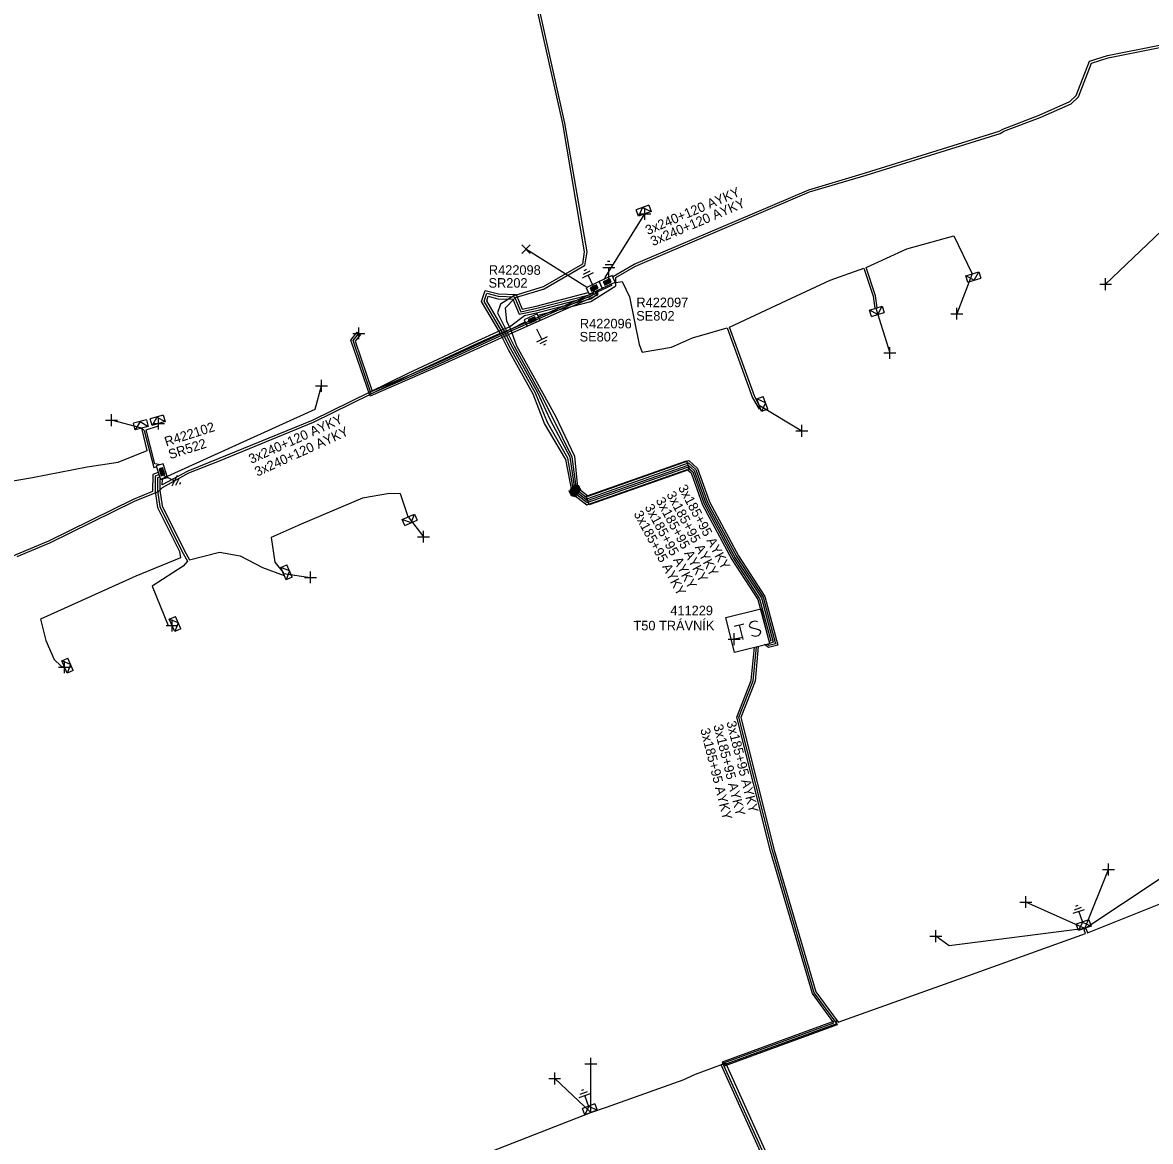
# Model space of a CAD drawing. Extents: x -540466 to -537383, y -1184038 to -1179972.
# Drawn here: x -538711.4 to -538593.3, y -1180504.7 to -1180387.6 of the extents above; entities that cross this region are included whole.
import ezdxf

# ---------------------------------------------------------------- set-up
doc = ezdxf.new("R2010")
doc.units = 0
for name, color, linetype in [('Vrstva 1', 7, 'Continuous'), ('Vrstva 14', 7, 'Continuous'), ('Vrstva 15', 7, 'Continuous'), ('Vrstva 19', 7, 'Continuous'), ('Vrstva 20', 7, 'Continuous'), ('Vrstva 25', 7, 'Continuous'), ('Vrstva 26', 7, 'Continuous'), ('Vrstva 27', 7, 'Continuous'), ('Vrstva 28', 7, 'Continuous'), ('Vrstva 29', 7, 'Continuous'), ('Vrstva 30', 7, 'Continuous'), ('Vrstva 31', 7, 'Continuous'), ('Vrstva 34', 7, 'Continuous'), ('Vrstva 4', 7, 'Continuous'), ('Vrstva 5', 7, 'Continuous'), ('Vrstva 52', 7, 'Continuous'), ('Vrstva 59', 7, 'Continuous'), ('Vrstva 6', 7, 'Continuous'), ('Vrstva 8', 7, 'Continuous'), ('Vrstva 9', 7, 'Continuous')]:
    doc.layers.add(name, color=color, linetype=linetype)

# ---------------------------------------------------------------- blocks, each defined once
blk = doc.blocks.new('NN870')
at = {"layer": 'Vrstva 4'}
for points in [[(0, -0.25), (0.5, 0), (0, 0.25), (-0.5, 0), (0, -0.25)], [(0.37, 0), (0, 0.19), (-0.36, 0), (0, -0.19), (0.37, 0)], [(0.24, 0), (0, 0.12), (-0.25, 0), (0, -0.12), (0.24, 0)], [(0.12, 0), (0, 0.06), (-0.13, 0), (0, -0.06), (0.12, 0)]]:
    blk.add_lwpolyline(points, dxfattribs=at)
blk = doc.blocks.new('NN800')
at = {"layer": 'Vrstva 1'}
for points in [[(-0.44, 0.44), (0.44, -0.44)], [(-0.44, -0.44), (0.44, 0.44)]]:
    blk.add_lwpolyline(points, dxfattribs=at)
blk = doc.blocks.new('NN620')
at = {"layer": 'Vrstva 8'}
for points in [[(0.75, 0), (-0.75, 0)], [(-0.75, 0), (-0.75, -0.75)], [(0.75, -0.75), (0.75, 0)], [(-0.75, -0.75), (0.75, -0.75)], [(0.37, -0.18), (-0.38, -0.18)], [(-0.38, -0.18), (-0.38, -0.56)], [(-0.38, -0.56), (0.37, -0.56)], [(0.32, -0.23), (-0.33, -0.23)], [(-0.33, -0.23), (-0.33, -0.51)], [(-0.33, -0.51), (0.32, -0.51)], [(0.27, -0.27), (-0.28, -0.27)], [(-0.28, -0.27), (-0.28, -0.46)], [(-0.28, -0.46), (0.27, -0.46)], [(0.23, -0.32), (-0.23, -0.32)], [(-0.23, -0.32), (-0.23, -0.42)], [(-0.23, -0.42), (0.23, -0.42)], [(-0.19, -0.37), (0.19, -0.37)], [(0.23, -0.42), (0.23, -0.32)], [(0.27, -0.46), (0.27, -0.27)], [(0.32, -0.51), (0.32, -0.23)], [(0.37, -0.56), (0.37, -0.18)]]:
    blk.add_lwpolyline(points, dxfattribs=at)
blk = doc.blocks.new('NN630')
at = {"layer": 'Vrstva 9'}
for points in [[(0, -0.7), (-0.7, 0)], [(-0.7, -0.7), (-0.7, 0), (0.7, 0), (0.7, -0.7)], [(-0.7, -0.7), (0.7, -0.7)], [(0, -0.7), (0.7, 0)]]:
    blk.add_lwpolyline(points, dxfattribs=at)
blk = doc.blocks.new('NN810')
at = {"layer": 'Vrstva 14'}
for points in [[(0, -0.64), (0, -1.89)], [(0.63, -1.89), (-0.62, -1.89)], [(0.39, -2.2), (-0.4, -2.2)], [(0, -2.52), (-0.12, -2.52)], [(0.14, -2.52), (0, -2.52)]]:
    blk.add_lwpolyline(points, dxfattribs=at)
blk = doc.blocks.new('NN640')
at = {"layer": 'Vrstva 6'}
for points in [[(-1.89, 1.89), (1.89, 1.89)], [(-1.89, -1.89), (-1.89, 1.89)], [(1.89, 1.89), (1.89, -1.89)], [(-1.26, 0.79), (-0.22, 0.79)], [(-0.73, 0.79), (-0.73, -0.79)], [(1.2, 0.66), (0.94, 0.79), (0.66, 0.79), (0.41, 0.66), (0.28, 0.47), (0.28, 0.41), (0.41, 0.22), (1.13, -0.16), (1.26, -0.32), (1.26, -0.47), (1.13, -0.66), (0.91, -0.79), (0.63, -0.79), (0.5, -0.73), (0.28, -0.6)], [(1.89, -1.89), (-1.89, -1.89)]]:
    blk.add_lwpolyline(points, dxfattribs=at)

msp = doc.modelspace()

# ---------------------------------------------------------------- linework, layer by layer
at = {"layer": 'Vrstva 20'}
for points in [[(-538676.01, -1180420.27), (-538676.56, -1180420.94), (-538674.76, -1180426.19), (-538667.7, -1180423.11), (-538660.25, -1180419.71), (-538651.59, -1180415.89), (-538651.58, -1180415.72), (-538651.18, -1180415.73), (-538651.19, -1180416.15), (-538660.09, -1180420.07), (-538667.54, -1180423.47), (-538675, -1180426.73), (-538677.01, -1180420.86), (-538676.33, -1180420.02)], [(-538652.05, -1180438.1), (-538652.37, -1180437.18), (-538641.85, -1180433.48), (-538641.53, -1180434.39)], [(-538638.09, -1180496.38), (-538626.24, -1180492.06), (-538626.07, -1180492.53), (-538637.92, -1180496.84)], [(-538638.24, -1180496.71), (-538637.78, -1180496.51), (-538633.35, -1180506.3), (-538633.81, -1180506.5)]]:
    msp.add_lwpolyline(points, close=True, dxfattribs=at)
at = {"layer": 'Vrstva 5'}
for points in [[(-538664.89, -1180347.37), (-538664.95, -1180348.12), (-538664.6, -1180349.19), (-538664.13, -1180352), (-538661.85, -1180364.43), (-538659.18, -1180377.75), (-538654.62, -1180398.13), (-538652.3, -1180411.59), (-538652.54, -1180413.07), (-538656.75, -1180415.52), (-538659.8, -1180416.43), (-538660.84, -1180417.51), (-538660.72, -1180418.88), (-538660.33, -1180419.61), (-538659.67, -1180421.45), (-538656.89, -1180426.4), (-538655.57, -1180428.81), (-538653.57, -1180433.01), (-538653.28, -1180436.29)], [(-538659.42, -1180377.81), (-538654.86, -1180398.17), (-538652.56, -1180411.59), (-538652.76, -1180412.91), (-538656.85, -1180415.28), (-538659.94, -1180416.21), (-538661.33, -1180417.08), (-538661.65, -1180418), (-538659.9, -1180421.48), (-538657.11, -1180426.53), (-538655.81, -1180429.07), (-538653.85, -1180433.05), (-538653.41, -1180436.45)], [(-538657.39, -1180418.25), (-538651.87, -1180416.81), (-538649.26, -1180415.18), (-538649.26, -1180414.3), (-538647.21, -1180413.11), (-538636.48, -1180408.54), (-538628.98, -1180405.34), (-538623.03, -1180403.59), (-538609.03, -1180399.21), (-538608.62, -1180398.98), (-538604.84, -1180397.53), (-538601.59, -1180396.1), (-538600.82, -1180395.38), (-538599.46, -1180391.86), (-538597.71, -1180391.29), (-538592.29, -1180390.22)], [(-538649.52, -1180414.37), (-538649.51, -1180414.16), (-538647.33, -1180412.89), (-538636.58, -1180408.31), (-538629.06, -1180405.1), (-538623.11, -1180403.35), (-538609.13, -1180398.97), (-538608.72, -1180398.76), (-538604.94, -1180397.29), (-538601.73, -1180395.88), (-538601.04, -1180395.24), (-538599.66, -1180391.66), (-538597.77, -1180391.05), (-538592.33, -1180389.98), (-538589.96, -1180389.57), (-538587.46, -1180391.08), (-538585.09, -1180392.41), (-538584.5, -1180392.06), (-538584.5, -1180392.03)], [(-538649.48, -1180414.84), (-538648.58, -1180414.71), (-538647.83, -1180416.31), (-538646.82, -1180421.31), (-538646.49, -1180422.12), (-538643.43, -1180421.6), (-538641.23, -1180420.62), (-538637.6, -1180419.57), (-538634.94, -1180426.89), (-538634.24, -1180428.07), (-538634.25, -1180427.66), (-538634.72, -1180426.79), (-538637.37, -1180419.48), (-538630.85, -1180416.46), (-538626.81, -1180414.57), (-538623.29, -1180413.33), (-538622.32, -1180416.26), (-538622.14, -1180417.55), (-538622.03, -1180417.51), (-538621.9, -1180417.47), (-538622.08, -1180416.2), (-538623.06, -1180413.24), (-538618.78, -1180411.29), (-538613.86, -1180409.92), (-538611.93, -1180413.92)], [(-538651.17, -1180415.62), (-538651.1, -1180415.77), (-538649.68, -1180415.1), (-538649.72, -1180414.95)], [(-538651.3, -1180415.68), (-538651.25, -1180416.09), (-538651.89, -1180416.56), (-538657.42, -1180418), (-538658.83, -1180418.32), (-538660.38, -1180419.5), (-538661.25, -1180419.81), (-538664.16, -1180421.13), (-538671.03, -1180424.34), (-538681.07, -1180429.25), (-538690.89, -1180433.29), (-538694.09, -1180434.55), (-538696.75, -1180436.01), (-538696.74, -1180435.42)], [(-538653.78, -1180436.93), (-538654.49, -1180433.34), (-538656.74, -1180429.58), (-538657.91, -1180426.51), (-538660.49, -1180421.86), (-538661.42, -1180420.05), (-538663.31, -1180416.79), (-538662.93, -1180415.64), (-538661.53, -1180416.01), (-538659.7, -1180416.08), (-538659.06, -1180417.61), (-538657.61, -1180417.28), (-538652.17, -1180415.86)], [(-538653.65, -1180436.77), (-538654.27, -1180433.22), (-538656.43, -1180429.47), (-538657.68, -1180426.41), (-538660.28, -1180421.74), (-538661.2, -1180419.93), (-538663.04, -1180416.76), (-538662.77, -1180415.94), (-538661.57, -1180416.26), (-538659.87, -1180416.32), (-538659.22, -1180417.87), (-538657.54, -1180417.52), (-538652.06, -1180416.09)], [(-538653.53, -1180436.61), (-538654.05, -1180433.1), (-538656.11, -1180429.24), (-538657.45, -1180426.31), (-538660.06, -1180421.66), (-538660.98, -1180419.81), (-538662.77, -1180416.73), (-538662.61, -1180416.24), (-538661.61, -1180416.51), (-538660.04, -1180416.56), (-538659.38, -1180418.13), (-538657.48, -1180417.76), (-538652, -1180416.33), (-538651.56, -1180416.01), (-538651.59, -1180415.82)], [(-538658.77, -1180418.97), (-538660.28, -1180419.73), (-538661.15, -1180420.05), (-538664.06, -1180421.35), (-538670.93, -1180424.56), (-538680.96, -1180429.48), (-538690.79, -1180433.53), (-538693.99, -1180434.77), (-538696.78, -1180436.31), (-538697.19, -1180436.72), (-538699.7, -1180437.75), (-538708.56, -1180442.1), (-538711.97, -1180443.53)], [(-538742.21, -1180447.22), (-538742.07, -1180447.17), (-538741.39, -1180449.47), (-538739.95, -1180455.21), (-538731.19, -1180451.48), (-538725.68, -1180449.02), (-538726.34, -1180445.19), (-538726.61, -1180443.02), (-538727.39, -1180442.4), (-538727.3, -1180442.36), (-538727.08, -1180442.32), (-538726.49, -1180442.79), (-538723.38, -1180441.7), (-538721.49, -1180440.61), (-538716.9, -1180438.48), (-538715.2, -1180437.47), (-538715.43, -1180436.33), (-538715.47, -1180436.09), (-538710.35, -1180435.23), (-538704.62, -1180434.1), (-538701.36, -1180433.63), (-538698.32, -1180432.39), (-538698.9, -1180430.05)], [(-538698.9, -1180430.05), (-538698.64, -1180430.32), (-538697.62, -1180434.17), (-538697.35, -1180434.11)], [(-538653.65, -1180436.77), (-538652.26, -1180437.85), (-538641.74, -1180434.15), (-538641.21, -1180434.62), (-538640.01, -1180438), (-538636.94, -1180443.72), (-538634.2, -1180447.91), (-538633.01, -1180452.34), (-538633.21, -1180452.4)], [(-538653.53, -1180436.61), (-538652.22, -1180437.63), (-538641.69, -1180433.92), (-538641.04, -1180434.51), (-538639.83, -1180437.92), (-538636.77, -1180443.62), (-538634.01, -1180447.83), (-538632.77, -1180452.48), (-538633.16, -1180452.59)], [(-538653.41, -1180436.45), (-538652.18, -1180437.41), (-538641.64, -1180433.69), (-538640.87, -1180434.4), (-538639.65, -1180437.84), (-538636.6, -1180443.52), (-538633.82, -1180447.75), (-538632.53, -1180452.62), (-538633.23, -1180452.82), (-538633.45, -1180452.67)], [(-538653.28, -1180436.29), (-538652.15, -1180437.18), (-538641.6, -1180433.46), (-538640.7, -1180434.28), (-538639.46, -1180437.76), (-538636.43, -1180443.42), (-538633.64, -1180447.67), (-538632.28, -1180452.76), (-538633.27, -1180453.03), (-538633.69, -1180452.72)], [(-538697.19, -1180434.7), (-538697.74, -1180434.92), (-538697.76, -1180436.68), (-538699.8, -1180437.53), (-538708.66, -1180441.88), (-538712.07, -1180443.31), (-538721.91, -1180447.98), (-538724.77, -1180448.98), (-538725.59, -1180449.25), (-538731.09, -1180451.71), (-538740, -1180455.5), (-538741.67, -1180456.45), (-538748.28, -1180459.23), (-538751.36, -1180460.84), (-538760.1, -1180464.72), (-538760.72, -1180465.06), (-538760.74, -1180465)], [(-538696.96, -1180435.42), (-538696.99, -1180435.43), (-538697.01, -1180436.57), (-538696.76, -1180438.19), (-538694.43, -1180442.92), (-538693.91, -1180443.84), (-538690.75, -1180443.03), (-538688.59, -1180443.43), (-538686.27, -1180444.64), (-538683.98, -1180445.48), (-538684.06, -1180445.29)], [(-538653.78, -1180436.93), (-538652.29, -1180438.08), (-538641.78, -1180434.38), (-538641.38, -1180434.74), (-538640.2, -1180438.08), (-538637.11, -1180443.82), (-538634.38, -1180448), (-538633.26, -1180452.2), (-538633.28, -1180452.21)], [(-538670.99, -1180439.34), (-538671.82, -1180436.94), (-538672.96, -1180436.9), (-538675.79, -1180437.39), (-538682.22, -1180440.1), (-538685.36, -1180441.52), (-538684.96, -1180444.08), (-538684.11, -1180445.16), (-538684.06, -1180445.29)], [(-538693.07, -1180517.08), (-538693.03, -1180517.25), (-538692.97, -1180517.41), (-538679.15, -1180511.91), (-538663.03, -1180506.06), (-538651.86, -1180501.69), (-538650.25, -1180501.14), (-538642.21, -1180498.26), (-538640.9, -1180497.68), (-538638.1, -1180496.64), (-538638.04, -1180496.52), (-538626.42, -1180492.29), (-538628.67, -1180489.25), (-538633.05, -1180474.33), (-538636.58, -1180460.32), (-538635.08, -1180456.46), (-538634.75, -1180453)], [(-538633.58, -1180506.4), (-538637.97, -1180496.7), (-538626.1, -1180492.38), (-538628.49, -1180489.16), (-538632.86, -1180474.28), (-538636.37, -1180460.33), (-538634.88, -1180456.51), (-538634.54, -1180452.95)], [(-538634.34, -1180452.9), (-538634.68, -1180456.56), (-538636.16, -1180460.34), (-538632.67, -1180474.23), (-538628.31, -1180489.07), (-538625.96, -1180492.23), (-538612.41, -1180487.38), (-538600.06, -1180482.95), (-538600.2, -1180482.57), (-538600.15, -1180482.42), (-538600.01, -1180482.5), (-538599.87, -1180482.88), (-538586.94, -1180477.71), (-538573.28, -1180472.55), (-538562.45, -1180468.69), (-538562, -1180468.2), (-538562.74, -1180463.44), (-538562.61, -1180463.39)]]:
    msp.add_lwpolyline(points, dxfattribs=at)
at = {"layer": 'Vrstva 52'}
for points in [[(-538584.1, -1180391.94), (-538582.65, -1180400.42), (-538597.97, -1180415)], [(-538650.43, -1180414.46), (-538650.39, -1180414.29), (-538646.23, -1180407.62)], [(-538651.38, -1180415.73), (-538651.39, -1180416.02), (-538660.17, -1180419.89), (-538667.62, -1180423.29), (-538674.88, -1180426.46), (-538676.78, -1180420.9), (-538676.17, -1180420.14)], [(-538696.93, -1180433.89), (-538697.52, -1180433.79), (-538698.45, -1180430.24), (-538697.14, -1180429.81), (-538697.13, -1180429.57)], [(-538697.11, -1180434.94), (-538697.49, -1180435.09), (-538697.51, -1180436.65), (-538697.24, -1180438.35), (-538694.95, -1180442.98), (-538694.85, -1180443.65), (-538699.51, -1180445.57), (-538709.5, -1180450.05), (-538708.93, -1180452.28), (-538708.06, -1180454.27), (-538707.34, -1180454.98), (-538706.99, -1180455.07)], [(-538697.04, -1180435.18), (-538697.24, -1180435.26), (-538697.26, -1180436.61), (-538697, -1180438.27), (-538694.69, -1180442.95), (-538694.12, -1180443.98), (-538694.57, -1180444.51), (-538697.82, -1180446.59), (-538696.14, -1180450.71), (-538695.73, -1180450.71)]]:
    msp.add_lwpolyline(points, dxfattribs=at)
at = {"layer": 'Vrstva 59'}
for points in [[(-538652.24, -1180415.38), (-538658.67, -1180411.33)], [(-538611.93, -1180413.92), (-538613.56, -1180418.08)], [(-538622.03, -1180417.51), (-538620.57, -1180422.19)], [(-538696.96, -1180435.42), (-538680.73, -1180428.07), (-538680.08, -1180425.64)], [(-538634.25, -1180427.66), (-538629.79, -1180430.35)], [(-538698.9, -1180430.05), (-538702.07, -1180429.23)], [(-538670.99, -1180439.34), (-538669.4, -1180441.43)], [(-538684.06, -1180445.29), (-538681.23, -1180445.68)], [(-538635.91, -1180451.96), (-538636.86, -1180452.16)], [(-538600.15, -1180482.42), (-538588.2, -1180474.51), (-538587.86, -1180472.73)], [(-538600.15, -1180482.42), (-538597.68, -1180476.25)], [(-538600.15, -1180482.42), (-538606.33, -1180479.66)], [(-538600.15, -1180482.42), (-538614.36, -1180484.24), (-538615.76, -1180483.23)], [(-538651.86, -1180501.69), (-538651.88, -1180496.59)], [(-538651.86, -1180501.69), (-538655.66, -1180498.14)]]:
    msp.add_lwpolyline(points, dxfattribs=at)

# ---------------------------------------------------------------- block references
at = {"layer": 'Vrstva 15'}
for p, rotation in [((-538650, -1180415.12), 180), ((-538651.36, -1180415.76), -154.6320437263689), ((-538657.86, -1180419.08), 26.62885561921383), ((-538697.15, -1180434.73), 63.35304167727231), ((-538600.15, -1180482.42), -161.15062220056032), ((-538651.86, -1180501.69), -159.98117764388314)]:
    msp.add_blockref('NN810', p, dxfattribs=dict(at, rotation=rotation))
at = {"layer": 'Vrstva 19'}
for p, rotation in [((-538653.78, -1180436.93), -37.88835552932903), ((-538653.65, -1180436.77), -37.90622504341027), ((-538653.53, -1180436.61), -37.90524995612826), ((-538653.41, -1180436.45), -37.904138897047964), ((-538653.28, -1180436.29), -37.927277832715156)]:
    msp.add_blockref('NN870', p, dxfattribs=dict(at, rotation=rotation))
at = {"layer": 'Vrstva 25', "rotation": 13.94943877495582}
msp.add_blockref('NN640', (-538635.44, -1180451.25), dxfattribs=at)
at = {"layer": 'Vrstva 28'}
for p, rotation in [((-538650.01, -1180415.09), -154.9954696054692), ((-538651.38, -1180415.72), -154.9954696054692), ((-538657.86, -1180419.08), -154.9954694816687), ((-538697.15, -1180434.73), 107.68723328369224)]:
    msp.add_blockref('NN620', p, dxfattribs=dict(at, rotation=rotation))
at = {"layer": 'Vrstva 31'}
for p, rotation in [((-538646.23, -1180407.62), -159.82683884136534), ((-538611.93, -1180413.92), 17.570533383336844), ((-538622.03, -1180417.51), 17.570533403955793), ((-538634.25, -1180427.66), 110.13628610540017), ((-538698.9, -1180430.05), -165.30829989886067), ((-538697.13, -1180429.57), -163.12465556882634), ((-538670.99, -1180439.34), 24.144316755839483), ((-538684.06, -1180445.29), 114.00672777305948), ((-538695.73, -1180450.71), 114.00672777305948), ((-538706.99, -1180455.07), 114.00672777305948), ((-538600.15, -1180482.42), -161.15062220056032), ((-538651.86, -1180501.69), -159.98117779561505)]:
    msp.add_blockref('NN630', p, dxfattribs=dict(at, rotation=rotation))
at = {"layer": 'Vrstva 34'}
for p, rotation in [((-538646.23, -1180407.62), 45), ((-538597.97, -1180415), 44.99999995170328), ((-538613.56, -1180418.08), 45), ((-538676.17, -1180420.14), 45), ((-538620.57, -1180422.19), 44.99999995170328), ((-538680.08, -1180425.64), 45), ((-538702.07, -1180429.22), 45), ((-538697.13, -1180429.57), 44.99999995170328), ((-538629.79, -1180430.35), 45), ((-538669.4, -1180441.42), 44.99999995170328), ((-538681.23, -1180445.68), 45), ((-538695.73, -1180450.71), 45), ((-538636.86, -1180452.16), 45), ((-538706.99, -1180455.07), 45), ((-538597.68, -1180476.25), 45.00000009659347), ((-538606.33, -1180479.66), 44.99999995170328), ((-538615.76, -1180483.23), 45), ((-538651.88, -1180496.59), 45), ((-538655.66, -1180498.14), 45)]:
    msp.add_blockref('NN800', p, dxfattribs=dict(at, rotation=rotation))
msp.add_blockref('NN800', (-538658.67, -1180411.33), dxfattribs=at)

# ---------------------------------------------------------------- texts
at = {"layer": 'Vrstva 26'}
msp.add_text('411229', height=1, dxfattribs=at).set_placement((-538643.55, -1180449.65))
at = {"layer": 'Vrstva 27'}
msp.add_text('T50 TRÁVNÍK', height=1, rotation=0.066, dxfattribs=at).set_placement((-538647.41, -1180451.23))
at = {"layer": 'Vrstva 29'}
for s, p in [('R422098', (-538662.55, -1180414.01)), ('R422097', (-538647.1, -1180417.4)), ('R422096', (-538653.02, -1180419.62))]:
    msp.add_text(s, height=1, dxfattribs=at).set_placement(p)
msp.add_text('R422102', height=1, rotation=17.687, dxfattribs=at).set_placement((-538696.33, -1180431.99))
at = {"layer": 'Vrstva 30'}
for s, p in [('SR202', (-538662.59, -1180415.36)), ('SE802', (-538647.12, -1180418.8)), ('SE802', (-538653.05, -1180420.99))]:
    msp.add_text(s, height=1, dxfattribs=at).set_placement(p)
msp.add_text('SR522', height=1, rotation=17.687, dxfattribs=at).set_placement((-538695.93, -1180433.32))
at = {"layer": 'Vrstva 6'}
for s, rotation, p in [('3x240+120 AYKY', 23.05, (-538645.91, -1180409.86)), ('3x240+120 AYKY', 23.05, (-538645.37, -1180411.02)), ('3x240+120 AYKY', 24.125, (-538687.43, -1180433.81)), ('3x240+120 AYKY', 24.397, (-538686.8, -1180435.14)), ('3x185+95 AYKY', 298.231, (-538643.99, -1180436.99)), ('3x185+95 AYKY', 298.229, (-538642.77, -1180436.29)), ('3x185+95 AYKY', 298.229, (-538645.11, -1180437.62)), ('3x185+95 AYKY', 298.228, (-538647.42, -1180439.02)), ('3x185+95 AYKY', 298.227, (-538646.27, -1180438.32)), ('3x185+95 AYKY', 284.125, (-538640.42, -1180461.59)), ('3x185+95 AYKY', 284.123, (-538639.05, -1180461.19)), ('3x185+95 AYKY', 284.122, (-538637.68, -1180460.84))]:
    msp.add_text(s, height=1, rotation=rotation, dxfattribs=at).set_placement(p)

doc.saveas('drawing.dxf')
